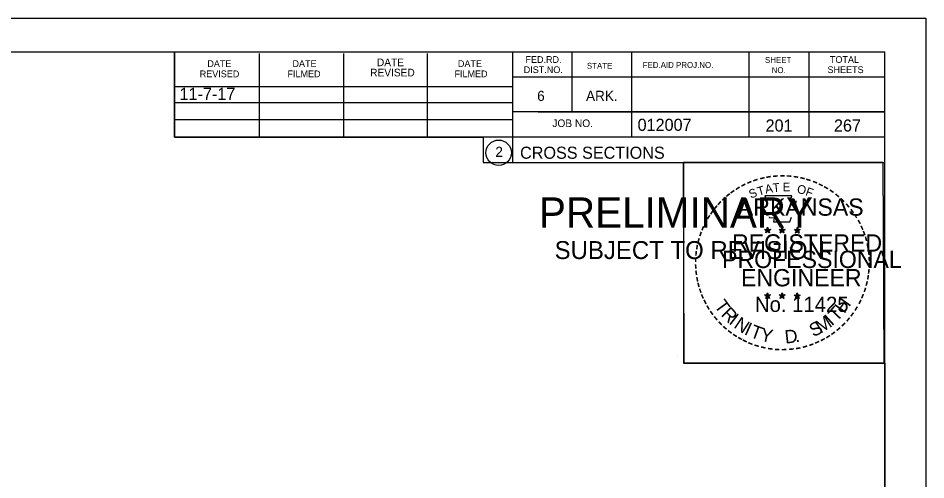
# Model space of a CAD drawing. Extents: x 1374311 to 1383814, y 384102 to 406278.
# Drawn here: x 1381686.5 to 1381791.6, y 395578.1 to 395631.5 of the extents above; entities that cross this region are included whole.
import ezdxf

# ---------------------------------------------------------------- set-up
doc = ezdxf.new("R2010")
doc.units = 0
for name, color, linetype in [('R_Border', 7, 'Continuous'), ('R_Border PE', 7, 'Continuous'), ('R_Border Prem', 7, 'Continuous'), ('R_Fin Surface', 7, 'Continuous'), ('R_No Plot', 7, 'Continuous'), ('R_Water', 7, 'Continuous')]:
    doc.layers.add(name, color=color, linetype=linetype)

msp = doc.modelspace()

# ---------------------------------------------------------------- linework, layer by layer
at = {"layer": 'R_Border'}
for p, q in [((1381470.66, 395627.62), (1381786.84, 395627.62)), ((1381704.58, 395617.74), (1381704.58, 395627.62)), ((1381714.44, 395617.74), (1381714.44, 395627.42)), ((1381724.2, 395617.74), (1381724.2, 395627.42)), ((1381733.88, 395617.74), (1381733.88, 395627.42)), ((1381743.74, 395627.62), (1381743.74, 395614.82)), ((1381750.58, 395627.62), (1381750.58, 395620.68)), ((1381757.52, 395627.62), (1381757.52, 395617.74)), ((1381771.1, 395627.62), (1381771.1, 395617.74)), ((1381778.04, 395627.62), (1381778.04, 395617.74)), ((1381786.84, 395422.16), (1381786.84, 395627.62)), ((1381786.84, 395624.7), (1381786.84, 395624.7)), ((1381786.84, 395624.68), (1381743.74, 395624.68)), ((1381704.58, 395623.6), (1381743.74, 395623.6)), ((1381704.58, 395621.74), (1381743.74, 395621.74)), ((1381786.84, 395620.68), (1381743.74, 395620.68)), ((1381746.7, 395620.68), (1381786.84, 395620.68)), ((1381704.58, 395617.74), (1381704.58, 395619.8)), ((1381704.58, 395619.8), (1381743.74, 395619.8)), ((1381786.84, 395617.74), (1381704.58, 395617.74)), ((1381743.74, 395614.82), (1381786.84, 395614.82))]:
    msp.add_line(p, q, dxfattribs=at)
msp.add_circle((1381742.12, 395615.95), 1.47, dxfattribs=at)
at = {"layer": 'R_Border PE'}
for p, q in [((1381772.92, 395607.07), (1381773.27, 395606.96)), ((1381772.92, 395607.07), (1381773.18, 395607.03)), ((1381772.92, 395607.07), (1381773.16, 395606.95)), ((1381773.06, 395606.67), (1381773.27, 395606.96)), ((1381773.06, 395606.67), (1381773.18, 395606.91)), ((1381773.06, 395606.67), (1381773.27, 395606.88)), ((1381773.27, 395607.33), (1381773.23, 395607.08)), ((1381773.27, 395606.96), (1381773.27, 395607.33)), ((1381773.27, 395607.33), (1381773.32, 395607.08)), ((1381773.62, 395607.07), (1381773.27, 395606.96)), ((1381773.48, 395606.67), (1381773.27, 395606.96)), ((1381773.48, 395606.67), (1381773.27, 395606.88)), ((1381773.62, 395607.07), (1381773.33, 395607.02)), ((1381773.48, 395606.67), (1381773.35, 395606.96)), ((1381773.62, 395607.07), (1381773.41, 395606.97)), ((1381774.59, 395607.07), (1381774.94, 395606.96)), ((1381774.59, 395607.07), (1381774.85, 395607.03)), ((1381774.59, 395607.07), (1381774.83, 395606.95)), ((1381774.73, 395606.67), (1381774.94, 395606.96)), ((1381774.73, 395606.67), (1381774.85, 395606.91)), ((1381774.73, 395606.67), (1381774.94, 395606.88)), ((1381774.94, 395607.33), (1381774.9, 395607.08)), ((1381774.94, 395606.96), (1381774.94, 395607.33)), ((1381774.94, 395607.33), (1381774.99, 395607.08)), ((1381775.29, 395607.07), (1381774.94, 395606.96)), ((1381775.15, 395606.67), (1381774.94, 395606.96)), ((1381775.15, 395606.67), (1381774.94, 395606.88)), ((1381775.29, 395607.07), (1381775, 395607.02)), ((1381775.15, 395606.67), (1381775.02, 395606.96)), ((1381775.29, 395607.07), (1381775.08, 395606.97)), ((1381776.36, 395607.06), (1381776.71, 395606.95)), ((1381776.36, 395607.06), (1381776.61, 395607.02)), ((1381776.36, 395607.06), (1381776.59, 395606.94)), ((1381776.49, 395606.65), (1381776.71, 395606.95)), ((1381776.49, 395606.65), (1381776.62, 395606.9)), ((1381776.49, 395606.65), (1381776.7, 395606.87)), ((1381776.71, 395607.32), (1381776.66, 395607.06)), ((1381776.92, 395606.65), (1381776.7, 395606.87)), ((1381776.71, 395606.95), (1381776.71, 395607.32)), ((1381776.71, 395607.32), (1381776.75, 395607.07)), ((1381777.05, 395607.06), (1381776.71, 395606.95)), ((1381776.92, 395606.65), (1381776.71, 395606.95)), ((1381777.05, 395607.06), (1381776.77, 395607.01)), ((1381776.92, 395606.65), (1381776.78, 395606.94)), ((1381777.05, 395607.06), (1381776.85, 395606.96)), ((1381772.92, 395599.5), (1381773.27, 395599.39)), ((1381772.92, 395599.5), (1381773.17, 395599.46)), ((1381772.92, 395599.5), (1381773.16, 395599.38)), ((1381773.27, 395599.75), (1381773.23, 395599.5)), ((1381773.27, 395599.39), (1381773.27, 395599.75)), ((1381773.27, 395599.75), (1381773.32, 395599.5)), ((1381773.61, 395599.5), (1381773.27, 395599.39)), ((1381773.61, 395599.5), (1381773.33, 395599.45)), ((1381773.61, 395599.5), (1381773.41, 395599.4)), ((1381774.59, 395599.5), (1381774.94, 395599.39)), ((1381774.59, 395599.5), (1381774.84, 395599.46)), ((1381774.59, 395599.5), (1381774.82, 395599.38)), ((1381774.94, 395599.75), (1381774.9, 395599.5)), ((1381774.94, 395599.39), (1381774.94, 395599.75)), ((1381774.94, 395599.75), (1381774.99, 395599.5)), ((1381775.28, 395599.5), (1381774.94, 395599.39)), ((1381775.28, 395599.5), (1381775, 395599.45)), ((1381775.28, 395599.5), (1381775.08, 395599.4)), ((1381776.35, 395599.49), (1381776.7, 395599.38)), ((1381776.35, 395599.49), (1381776.61, 395599.45)), ((1381776.35, 395599.49), (1381776.59, 395599.37)), ((1381776.7, 395599.74), (1381776.66, 395599.49)), ((1381776.7, 395599.38), (1381776.7, 395599.74)), ((1381776.7, 395599.74), (1381776.75, 395599.49)), ((1381777.05, 395599.49), (1381776.7, 395599.38)), ((1381777.05, 395599.49), (1381776.76, 395599.44)), ((1381777.05, 395599.49), (1381776.85, 395599.39)), ((1381773.05, 395599.09), (1381773.27, 395599.39)), ((1381773.05, 395599.09), (1381773.18, 395599.34)), ((1381773.05, 395599.09), (1381773.27, 395599.31)), ((1381773.48, 395599.09), (1381773.27, 395599.39)), ((1381773.48, 395599.09), (1381773.27, 395599.31)), ((1381773.48, 395599.09), (1381773.34, 395599.38)), ((1381774.72, 395599.09), (1381774.94, 395599.39)), ((1381774.72, 395599.09), (1381774.85, 395599.34)), ((1381774.72, 395599.09), (1381774.93, 395599.31)), ((1381775.15, 395599.09), (1381774.93, 395599.31)), ((1381775.15, 395599.09), (1381774.94, 395599.39)), ((1381775.15, 395599.09), (1381775.01, 395599.38)), ((1381776.49, 395599.08), (1381776.7, 395599.38)), ((1381776.49, 395599.08), (1381776.61, 395599.33)), ((1381776.49, 395599.08), (1381776.7, 395599.3)), ((1381776.92, 395599.08), (1381776.7, 395599.38)), ((1381776.92, 395599.08), (1381776.7, 395599.3)), ((1381776.92, 395599.08), (1381776.78, 395599.37))]:
    msp.add_line(p, q, dxfattribs=at)
for points in [[(1381772.96, 395610.95), (1381773.23, 395610.12)], [(1381776.47, 395610.03), (1381776.62, 395610.31), (1381775.93, 395610.29), (1381776.08, 395610.95), (1381772.96, 395610.95)], [(1381773.46, 395608.53), (1381773.46, 395608.44), (1381774.02, 395608.42), (1381773.96, 395607.95), (1381775.83, 395607.95), (1381776.04, 395608.49)], [(1381773.27, 395607.33), (1381773.48, 395606.67), (1381772.92, 395607.07), (1381773.62, 395607.07), (1381773.06, 395606.67), (1381773.27, 395607.33)], [(1381774.94, 395607.33), (1381775.15, 395606.67), (1381774.59, 395607.07), (1381775.29, 395607.07), (1381774.73, 395606.67), (1381774.94, 395607.33)], [(1381776.71, 395607.32), (1381776.92, 395606.65), (1381776.36, 395607.06), (1381777.05, 395607.06), (1381776.49, 395606.65), (1381776.71, 395607.32)], [(1381773.27, 395599.75), (1381773.48, 395599.09), (1381772.92, 395599.5), (1381773.61, 395599.5), (1381773.05, 395599.09), (1381773.27, 395599.75)], [(1381774.94, 395599.75), (1381775.15, 395599.09), (1381774.59, 395599.5), (1381775.28, 395599.5), (1381774.72, 395599.09), (1381774.94, 395599.75)], [(1381776.7, 395599.74), (1381776.92, 395599.08), (1381776.35, 395599.49), (1381777.05, 395599.49), (1381776.49, 395599.08), (1381776.7, 395599.74)]]:
    msp.add_lwpolyline(points, dxfattribs=at)
for centre, radius in [((1381773.27, 395606.96), 0.172), ((1381773.27, 395606.96), 0.145), ((1381773.27, 395606.96), 0.116), ((1381773.27, 395606.96), 0.0991), ((1381773.27, 395606.96), 0.0747), ((1381773.27, 395606.96), 0.0495), ((1381773.27, 395606.96), 0.0296), ((1381774.94, 395606.96), 0.172), ((1381774.94, 395606.96), 0.145), ((1381774.94, 395606.96), 0.116), ((1381774.94, 395606.96), 0.0991), ((1381774.94, 395606.96), 0.0747), ((1381774.94, 395606.96), 0.0495), ((1381774.94, 395606.96), 0.0296), ((1381776.7, 395606.95), 0.172), ((1381776.7, 395606.95), 0.145), ((1381776.7, 395606.95), 0.116), ((1381776.7, 395606.95), 0.0991), ((1381776.7, 395606.95), 0.0747), ((1381776.7, 395606.95), 0.0495), ((1381776.7, 395606.95), 0.0296), ((1381773.27, 395599.39), 0.172), ((1381773.27, 395599.39), 0.145), ((1381773.27, 395599.39), 0.116), ((1381773.27, 395599.39), 0.0991), ((1381774.94, 395599.39), 0.172), ((1381774.94, 395599.39), 0.145), ((1381774.94, 395599.39), 0.116), ((1381774.94, 395599.39), 0.0991), ((1381776.7, 395599.38), 0.172), ((1381776.7, 395599.38), 0.145), ((1381776.7, 395599.38), 0.116), ((1381776.7, 395599.38), 0.0991), ((1381773.27, 395599.39), 0.0747), ((1381773.27, 395599.39), 0.0495), ((1381773.27, 395599.39), 0.0296), ((1381774.94, 395599.39), 0.0747), ((1381774.94, 395599.39), 0.0495), ((1381774.94, 395599.39), 0.0296), ((1381776.7, 395599.38), 0.0747), ((1381776.7, 395599.38), 0.0495), ((1381776.7, 395599.38), 0.0296)]:
    msp.add_circle(centre, radius, dxfattribs=at)
at = {"layer": 'R_No Plot'}
for p, q in [((1381458.26, 395631.51), (1381791.59, 395631.51)), ((1381762.87, 395592.36), (1381762.87, 395592.36))]:
    msp.add_line(p, q, dxfattribs=at)
for points in [[(1381458.25, 395631.51), (1381791.59, 395631.51), (1381791.59, 395418.18), (1381458.25, 395418.18)], [(1381704.58, 395627.62), (1381704.58, 395617.74), (1381740.31, 395617.74), (1381740.31, 395614.82), (1381763.51, 395614.82), (1381763.51, 395591.6), (1381786.84, 395591.6), (1381786.84, 395422.16), (1381470.66, 395422.16), (1381470.66, 395627.62)], [(1381763.51, 395614.85), (1381786.61, 395614.85), (1381786.72, 395591.6), (1381763.62, 395591.6)]]:
    msp.add_lwpolyline(points, close=True, dxfattribs=at)

# ---------------------------------------------------------------- texts
at = {"layer": 'R_Border'}
for s, height, p in [('DATE', 0.879, (1381728.02, 395625.96)), ('FED.RD.', 0.782, (1381745.22, 395626.34)), ('SHEET', 0.684, (1381772.96, 395626.34)), ('TOTAL', 0.782, (1381780.48, 395626.34)), ('DATE', 0.782, (1381708.38, 395625.86)), ('DATE', 0.782, (1381718.24, 395625.86)), ('DATE', 0.782, (1381737.4, 395625.86)), ('DIST.NO.', 0.782, (1381745.02, 395625.16)), ('STATE', 0.684, (1381752.34, 395625.66)), ('FED.AID PROJ.NO.', 0.684, (1381758.8, 395625.76)), ('NO.', 0.684, (1381773.74, 395625.16)), ('SHEETS', 0.782, (1381780.2, 395625.16)), ('REVISED', 0.782, (1381707.5, 395624.68)), ('FILMED', 0.782, (1381717.66, 395624.68)), ('REVISED', 0.879, (1381727.24, 395624.78)), ('FILMED', 0.782, (1381737, 395624.68)), ('6', 1.17, (1381746.58, 395621.94)), ('ARK.', 1.172, (1381752.24, 395621.94)), ('JOB NO.', 0.879, (1381748.34, 395618.92)), ('012007', 1.4, (1381758.21, 395618.48)), ('2', 1.17, (1381741.74, 395615.47)), ('CROSS SECTIONS', 1.4, (1381744.6, 395615.25))]:
    msp.add_text(s, height=height, rotation=360, dxfattribs=at).set_placement(p)
at = {"layer": 'R_Border PE'}
for s, height, rotation, p in [('-', 1.6, 13.6301, (1381772.46, 395612.32)), ('-', 1.6, 10.2193, (1381773.14, 395612.48)), ('-', 1.6, 5.8968, (1381773.87, 395612.59)), ('-', 1.6, 0.1862, (1381774.64, 395612.66)), ('-', 1.6, 357.743, (1381775.36, 395612.65)), ('-', 1.6, 352.1617, (1381776.11, 395612.59)), ('-', 1.6, 347.2049, (1381776.83, 395612.48)), ('-', 1.6, 28.7918, (1381770.44, 395611.49)), ('-', 1.6, 24.3072, (1381771.08, 395611.81)), ('-', 1.6, 19.1761, (1381771.71, 395612.08)), ('T', 1, 16.4036, (1381772.23, 395610.96)), ('A', 1, 11.2132, (1381773.06, 395611.21)), ('T', 1, 6.0228, (1381773.91, 395611.38)), ('E', 1, 0.8323, (1381775.01, 395611.49)), ('O', 1, 350.4515, (1381776.62, 395611.28)), ('-', 1.6, 342.3362, (1381777.46, 395612.33)), ('-', 1.6, 337.8551, (1381778.2, 395612.1)), ('-', 1.6, 334.1211, (1381778.83, 395611.83)), ('-', 1.6, 329.6409, (1381779.41, 395611.55)), ('-', 1.6, 38.9507, (1381768.79, 395610.35)), ('-', 1.6, 36.2317, (1381769.27, 395610.73)), ('-', 1.6, 34.0636, (1381769.85, 395611.12)), ('S', 1, 21.594, (1381771.32, 395610.63)), ('F', 1, 340.0707, (1381777.57, 395611.05)), ('-', 1.6, 325.8627, (1381780.05, 395611.19)), ('-', 1.6, 320.5297, (1381780.66, 395610.76)), ('-', 1.6, 48.423, (1381767.91, 395609.45)), ('-', 1.6, 42.9622, (1381768.36, 395609.93)), ('ARKANSAS', 2, 360, (1381769.82, 395608.66)), ('-', 1.6, 315.5786, (1381781.26, 395610.27)), ('-', 1.6, 309.8797, (1381781.83, 395609.72)), ('-', 1.6, 54.2325, (1381767.1, 395608.4)), ('-', 1.6, 50.6142, (1381767.51, 395608.97)), ('-', 1.6, 306.6522, (1381782.35, 395609.12)), ('-', 1.6, 62.8713, (1381766.46, 395607.26)), ('-', 1.6, 58.0706, (1381766.77, 395607.87)), ('-', 1.4, 303.6753, (1381782.84, 395608.55)), ('-', 1.6, 299.6684, (1381783.16, 395607.95)), ('-', 1.6, 67.7743, (1381766.2, 395606.65)), ('DWB', 0.01, 360, (1381773.26, 395606.96)), ('DWB', 0.01, 360, (1381774.93, 395606.96)), ('DWB', 0.01, 360, (1381776.69, 395606.95)), ('-', 1.6, 294.6628, (1381783.48, 395607.33)), ('-', 1.6, 290.5728, (1381783.74, 395606.76)), ('-', 1.6, 75.461, (1381765.78, 395605.31)), ('-', 1.6, 72.3945, (1381765.98, 395606.02)), ('REGISTERED', 2, 360, (1381769.14, 395604.51)), ('-', 1.6, 285.1233, (1381783.97, 395606.18)), ('-', 1.6, 81.2013, (1381765.65, 395604.59)), ('-', 1.6, 280.5493, (1381784.17, 395605.44)), ('-', 1.6, 89.0622, (1381765.55, 395603.2)), ('-', 1.6, 85.1863, (1381765.57, 395603.9)), ('PROFESSIONAL', 2, 360, (1381767.99, 395602.61)), ('-', 1.6, 276.5962, (1381784.33, 395604.67)), ('-', 1.6, 274.3301, (1381784.39, 395603.95)), ('-', 1.6, 94.1959, (1381765.58, 395602.48)), ('-', 1.6, 269.9407, (1381784.43, 395603.31)), ('-', 1.6, 98.9479, (1381765.66, 395601.81)), ('-', 1.6, 101.7149, (1381765.79, 395601.08)), ('ENGINEER', 2, 360, (1381770.18, 395600.49)), ('-', 1.6, 260.9953, (1381784.34, 395601.99)), ('-', 1.6, 263.5172, (1381784.41, 395602.65)), ('-', 1.6, 105.4578, (1381765.95, 395600.48)), ('-', 1.6, 255.7626, (1381784.23, 395601.32)), ('-', 1.6, 109.0874, (1381766.17, 395599.85)), ('-', 1.6, 114.0643, (1381766.42, 395599.25)), ('-', 1.6, 247.8887, (1381783.82, 395599.92)), ('-', 1.6, 252.8681, (1381784.05, 395600.6)), ('-', 1.6, 115.7289, (1381766.73, 395598.64)), ('T', 1.54, 306.0406, (1381767.03, 395598.23)), ('No. 11425', 1.757, 360, (1381771.8, 395597.53)), ('DWB', 0.01, 360, (1381773.25, 395599.38)), ('DWB', 0.01, 360, (1381774.92, 395599.38)), ('DWB', 0.01, 360, (1381776.69, 395599.37)), ('H', 1.54, 54.6088, (1381782.15, 395597.26)), ('-', 1.6, 244.6197, (1381783.56, 395599.29)), ('-', 1.6, 120.4471, (1381767.08, 395598.05)), ('-', 1.6, 125.8934, (1381767.49, 395597.49)), ('R', 1.54, 314.005, (1381767.79, 395597.18)), ('T', 1.54, 46.6444, (1381781.26, 395596.32)), ('-', 1.6, 233.8452, (1381782.77, 395597.89)), ('-', 1.6, 239.0712, (1381783.17, 395598.54)), ('-', 1.6, 130.7181, (1381767.95, 395596.94)), ('-', 1.6, 134.2238, (1381768.47, 395596.39)), ('I', 1.54, 321.9694, (1381768.69, 395596.25)), ('N', 1.54, 326.5002, (1381769.26, 395595.78)), ('S', 1.54, 26.9312, (1381778.57, 395594.59)), ('M', 1.54, 32.6563, (1381779.41, 395595)), ('I', 1.54, 42.1136, (1381780.7, 395595.84)), ('-', 1.6, 225.7653, (1381781.86, 395596.76)), ('-', 1.6, 231.2538, (1381782.34, 395597.32)), ('-', 1.6, 138.9338, (1381768.99, 395595.93)), ('-', 1.6, 144.6463, (1381769.55, 395595.52)), ('I', 1.54, 335.3603, (1381770.47, 395594.99)), ('T', 1.54, 339.8912, (1381771.13, 395594.66)), ('Y', 1.54, 347.8556, (1381772.34, 395594.22)), ('D', 1.54, 6.3969, (1381775.33, 395593.86)), ('-', 1.6, 215.7363, (1381780.79, 395595.78)), ('-', 1.6, 221.0851, (1381781.33, 395596.25)), ('-', 1.6, 148.0898, (1381770.11, 395595.15)), ('-', 1.6, 151.5704, (1381770.69, 395594.83)), ('-', 1.6, 154.6002, (1381771.21, 395594.58)), ('.', 1.54, 13.7642, (1381776.52, 395593.99)), ('-', 1.6, 207.3568, (1381779.69, 395595.04)), ('-', 1.6, 212.2491, (1381780.25, 395595.39)), ('-', 1.6, 158.5612, (1381771.83, 395594.32)), ('-', 1.6, 162.7983, (1381772.52, 395594.11)), ('-', 1.6, 167.5555, (1381773.24, 395593.95)), ('-', 1.6, 173.1155, (1381774.01, 395593.84)), ('-', 1.6, 176.5183, (1381774.76, 395593.78)), ('-', 1.6, 181.5918, (1381775.5, 395593.8)), ('-', 1.6, 185.8167, (1381776.31, 395593.88)), ('-', 1.6, 191.2858, (1381777.04, 395594.01)), ('-', 1.6, 195.4743, (1381777.77, 395594.21)), ('-', 1.6, 200.7184, (1381778.45, 395594.45)), ('-', 1.6, 204.2516, (1381779.07, 395594.73))]:
    msp.add_text(s, height=height, rotation=rotation, dxfattribs=at).set_placement(p)
at = {"layer": 'R_Border Prem'}
for s, height, p in [('PRELIMINARY', 3.5, (1381746.79, 395607.28)), ('DWB', 0.01, (1381747.53, 395609.13)), ('SUBJECT TO REVISION', 2.0751, (1381748.6, 395603.65))]:
    msp.add_text(s, height=height, rotation=360, dxfattribs=at).set_placement(p)
at = {"layer": 'R_Fin Surface'}
msp.add_text('11-7-17', height=1.4, dxfattribs=at).set_placement((1381705.17, 395622.06))
at = {"layer": 'R_Water'}
for s, p in [('201', (1381773.03, 395618.4)), ('267', (1381780.95, 395618.4))]:
    msp.add_text(s, height=1.4, rotation=360, dxfattribs=at).set_placement(p)

doc.saveas('drawing.dxf')
